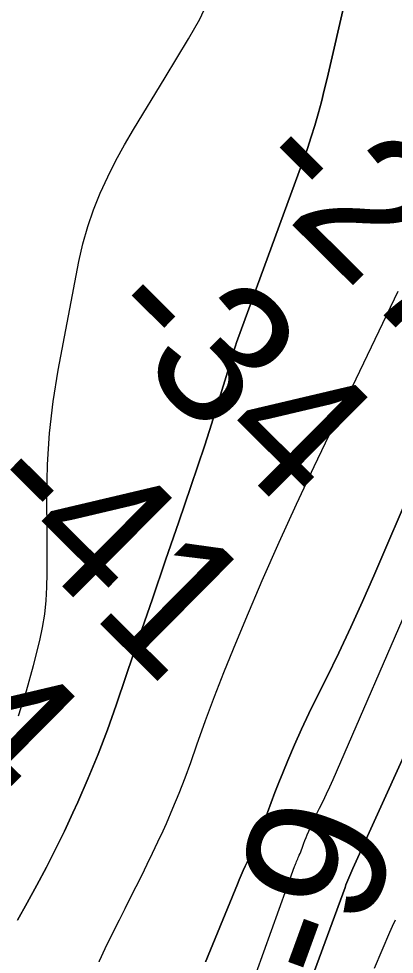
# Model space of a CAD drawing. Extents: x 3271442 to 3309282, y 752266 to 777610.
# Drawn here: x 3293198.2 to 3293377.7, y 768491.1 to 768938 of the extents above; entities that cross this region are included whole.
import ezdxf

# ---------------------------------------------------------------- set-up
doc = ezdxf.new("R2010")
doc.units = 0
for name, color, linetype in [('V-RIVR-EDGE', 7, 'Continuous'), ('V-RIVR-RANG', 7, 'Continuous'), ('V-TOPO-DPTH', 7, 'Continuous'), ('V-TOPO-MAJR', 7, 'Continuous'), ('V-TOPO-MINR', 7, 'Continuous')]:
    doc.layers.add(name, color=color, linetype=linetype)

msp = doc.modelspace()

# ---------------------------------------------------------------- linework, layer by layer
at = {"layer": 'V-RIVR-EDGE'}
msp.add_spline([(3293265.89, 767851.21), (3293271.32, 767860.47), (3293272.91, 767864.57), (3293271.65, 767867.42), (3293271.66, 767869), (3293274.19, 767871.52), (3293279.26, 767876.87), (3293281.48, 767883.19), (3293283.4, 767892.34), (3293284.06, 767903.39), (3293284.39, 767909.39), (3293286.92, 767911.6), (3293290.73, 767916.01), (3293290.74, 767920.43), (3293291.71, 767931.49), (3293293.95, 767941.9), (3293295.26, 767960.22), (3293296.87, 767973.48), (3293297.2, 767978.22), (3293297.52, 767981.37), (3293297.54, 767988.64), (3293297.56, 767996.85), (3293296.95, 768004.75), (3293300.46, 768019.9), (3293302.67, 768020.53), (3293303.94, 768023.37), (3293305.55, 768035.05), (3293305.56, 768039.47), (3293305.88, 768042.31), (3293307.79, 768047.05), (3293309.69, 768050.83), (3293309.7, 768053.36), (3293310.34, 768058.41), (3293309.73, 768065.68), (3293310.68, 768066.31), (3293311.95, 768067.88), (3293314.81, 768076.09), (3293316.09, 768081.14), (3293316.41, 768086.19), (3293315.48, 768090.3), (3293315.49, 768094.72), (3293317.4, 768102.93), (3293323.76, 768119.02), (3293323.77, 768124.39), (3293324.11, 768131.97), (3293325.7, 768137.65), (3293327.61, 768144.59), (3293330.47, 768148.38), (3293332.05, 768150.27), (3293333.64, 768153.74), (3293334.92, 768161.95), (3293337.15, 768170.15), (3293339.07, 768178.04), (3293341.29, 768182.15), (3293344.14, 768187.19), (3293344.15, 768189.09), (3293344.16, 768193.19), (3293344.49, 768198.25), (3293346.4, 768205.19), (3293349.58, 768213.39), (3293355.61, 768226.64), (3293363.86, 768242.42), (3293369.57, 768251.25), (3293371.48, 768258.51), (3293372.78, 768273.03), (3293376.3, 768291.66), (3293378.88, 768313.44), (3293382.71, 768329.86), (3293389.73, 768356.69), (3293406.62, 768418.87), (3293422.87, 768476.63), (3293435.3, 768519.24), (3293444.21, 768549.22), (3293449, 768568.16), (3293453.16, 768591.52), (3293458.61, 768624.99), (3293462.15, 768648.35), (3293468.53, 768675.5), (3293475.54, 768698.86), (3293483.16, 768717.79), (3293492.05, 768733.87), (3293498.4, 768749.65), (3293508.54, 768761.63), (3293518.36, 768772.34), (3293531.97, 768786.52), (3293543.06, 768798.18), (3293553.82, 768807.95), (3293558.26, 768815.83), (3293560.17, 768820.88), (3293560.18, 768826.56), (3293559.28, 768845.52), (3293555.24, 768870.16), (3293553.36, 768876.17), (3293551.81, 768887.23), (3293550.57, 768899.55), (3293550.9, 768902.39), (3293553.43, 768904.28), (3293558.17, 768905.85), (3293569.54, 768905.82), (3293574.91, 768907.7), (3293581.87, 768911.16), (3293585.99, 768915.89), (3293587.89, 768919.35), (3293594.54, 768926.6), (3293600.25, 768934.8), (3293601.21, 768940.17), (3293600.92, 768949.01), (3293599.98, 768953.75), (3293598.1, 768958.18), (3293595.26, 768960.4), (3293592.74, 768962.93), (3293592.43, 768966.72), (3293595.28, 768970.82), (3293595.61, 768973.35), (3293595.62, 768977.14), (3293600.06, 768987.55), (3293601.33, 768990.7), (3293601.35, 768997.65), (3293601.36, 769003.02), (3293600.75, 769009.66), (3293599.81, 769014.4), (3293593.83, 769020.1), (3293587.21, 769027.38), (3293585.01, 769033.07), (3293583.14, 769042.23), (3293582.86, 769055.5), (3293583.83, 769063.08), (3293586.68, 769069.39), (3293593.01, 769074.11), (3293599.65, 769075.04), (3293608.17, 769073.44), (3293615.75, 769072.47), (3293625.85, 769070.87), (3293638.79, 769065.47), (3293642.25, 769061.67), (3293648.25, 769058.49), (3293651.09, 769058.17), (3293655.2, 769058.48), (3293658.36, 769061), (3293660.9, 769064.15), (3293661.54, 769068.25), (3293660.6, 769074.26), (3293656.52, 769082.16), (3293652.75, 769090.07), (3293647.4, 769098.61), (3293646.14, 769102.09), (3293645.52, 769105.88), (3293645.85, 769110.62), (3293647.12, 769112.82), (3293648.69, 769111.56), (3293651.22, 769110.92), (3293653.43, 769110.91), (3293655.01, 769112.49), (3293655.34, 769116.28), (3293655.35, 769121.96), (3293655.69, 769130.49), (3293654.76, 769136.18), (3293652.24, 769139.03), (3293647.51, 769144.09), (3293636.48, 769153.28), (3293630.18, 769158.66), (3293623.25, 769166.89), (3293621.36, 769171.32), (3293622.96, 769177.32), (3293626.44, 769180.78), (3293635.6, 769182.34), (3293645.71, 769181.37), (3293660.24, 769181.01), (3293669.4, 769181.31), (3293678.56, 769183.49), (3293683.62, 769187.27), (3293685.84, 769190.74), (3293685.85, 769192.95), (3293684.59, 769196.11), (3293678.91, 769198.02), (3293674.5, 769201.51), (3293673.56, 769204.35), (3293674.2, 769207.51), (3293675.79, 769211.3), (3293675.8, 769215.09), (3293675.49, 769218.56), (3293675.18, 769222.35), (3293669.84, 769233.74), (3293665.44, 769240.06), (3293664.19, 769245.44), (3293664.52, 769251.12), (3293662.33, 769259.65), (3293658.87, 769268.19), (3293652.88, 769273.26), (3293649.42, 769278.64), (3293649.12, 769282.74), (3293650.09, 769291.27), (3293653.89, 769298.52), (3293659.6, 769307.35), (3293664.03, 769310.82), (3293673.83, 769312.37), (3293693.74, 769317.06), (3293707.32, 769318.92), (3293712.69, 769318.91), (3293721.86, 769322.99), (3293727.56, 769328.98), (3293730.73, 769333.08), (3293731.06, 769338.13), (3293732.02, 769343.18), (3293733.3, 769351.07), (3293736.82, 769368.12), (3293737.79, 769377.59), (3293736.54, 769384.86), (3293736.24, 769388.65), (3293734.67, 769391.82), (3293730.26, 769396.25), (3293713.22, 769405.45), (3293708.5, 769410.83), (3293706, 769422.21), (3293706.02, 769432), (3293706.99, 769438.63), (3293709.21, 769443.99), (3293712.38, 769447.78), (3293719.96, 769449.34), (3293727.23, 769452.16), (3293737.04, 769457.19), (3293743.37, 769462.23), (3293747.49, 769469.8), (3293750.35, 769476.11), (3293751.32, 769485.27), (3293750.39, 769491.27), (3293748.5, 769495.06), (3293747.26, 769501.38), (3293746.96, 769508.65), (3293748.56, 769519.38), (3293754.62, 769542.43), (3293759.07, 769554.73), (3293762.88, 769562.62), (3293768.58, 769568.29), (3293775.22, 769571.43), (3293781.23, 769572.68), (3293791.34, 769574.87), (3293800.51, 769578.32), (3293802.4, 769576.73), (3293805.55, 769575.15), (3293809.03, 769574.82), (3293813.45, 769574.18), (3293816.29, 769575.44), (3293818.2, 769580.8), (3293820.75, 769589.64), (3293820.77, 769597.22), (3293821.41, 769601.32), (3293823.64, 769607), (3293828.4, 769617.1)], degree=3, dxfattribs=at)
at = {"layer": 'V-TOPO-DPTH'}
for p, q in [((3293357.98, 768963.38), (3293345.63, 768909.46)), ((3293357.98, 768963.38), (3293345.63, 768909.46)), ((3293345.63, 768909.46), (3293344.28, 768903.82)), ((3293345.63, 768909.46), (3293344.28, 768903.82)), ((3293344.28, 768903.82), (3293342.85, 768898.2)), ((3293344.28, 768903.82), (3293342.85, 768898.2)), ((3293342.85, 768898.2), (3293341.31, 768892.61)), ((3293342.85, 768898.2), (3293341.31, 768892.61)), ((3293341.31, 768892.61), (3293339.69, 768887.05)), ((3293341.31, 768892.61), (3293339.69, 768887.05)), ((3293339.69, 768887.05), (3293337.96, 768881.51)), ((3293339.69, 768887.05), (3293337.96, 768881.51)), ((3293337.96, 768881.51), (3293336.17, 768876)), ((3293337.96, 768881.51), (3293336.17, 768876)), ((3293336.17, 768876), (3293334.28, 768870.51)), ((3293336.17, 768876), (3293334.28, 768870.51)), ((3293334.28, 768870.51), (3293332.33, 768865.05)), ((3293334.28, 768870.51), (3293332.33, 768865.05)), ((3293332.33, 768865.05), (3293302.3, 768783.29)), ((3293332.33, 768865.05), (3293302.3, 768783.29)), ((3293301.77, 768781.8), (3293301.27, 768780.3)), ((3293301.77, 768781.8), (3293301.27, 768780.3)), ((3293302.3, 768783.29), (3293301.77, 768781.8)), ((3293302.3, 768783.29), (3293301.77, 768781.8)), ((3293300.36, 768777.27), (3293299.94, 768775.75)), ((3293300.36, 768777.27), (3293299.94, 768775.75)), ((3293300.81, 768778.79), (3293300.36, 768777.27)), ((3293300.81, 768778.79), (3293300.36, 768777.27)), ((3293301.27, 768780.3), (3293300.81, 768778.79)), ((3293301.27, 768780.3), (3293300.81, 768778.79)), ((3293299.05, 768772.71), (3293298.6, 768771.2)), ((3293299.05, 768772.71), (3293298.6, 768771.2)), ((3293299.5, 768774.23), (3293299.05, 768772.71)), ((3293299.5, 768774.23), (3293299.05, 768772.71)), ((3293299.94, 768775.75), (3293299.5, 768774.23)), ((3293299.94, 768775.75), (3293299.5, 768774.23)), ((3293298.6, 768771.2), (3293293.45, 768754.24)), ((3293298.6, 768771.2), (3293293.45, 768754.24)), ((3293293.45, 768754.24), (3293290.35, 768744.26)), ((3293293.45, 768754.24), (3293290.35, 768744.26)), ((3293290.35, 768744.26), (3293287.19, 768734.31)), ((3293290.35, 768744.26), (3293287.19, 768734.31)), ((3293287.19, 768734.31), (3293283.9, 768724.4)), ((3293287.19, 768734.31), (3293283.9, 768724.4)), ((3293283.9, 768724.4), (3293280.55, 768714.51)), ((3293283.9, 768724.4), (3293280.55, 768714.51)), ((3293280.55, 768714.51), (3293274.7, 768697.61)), ((3293280.55, 768714.51), (3293274.7, 768697.61)), ((3293274.7, 768697.61), (3293268.38, 768679.28)), ((3293274.7, 768697.61), (3293268.38, 768679.28)), ((3293268.38, 768679.28), (3293262.08, 768660.94)), ((3293268.38, 768679.28), (3293262.08, 768660.94)), ((3293262.08, 768660.94), (3293255.82, 768642.6)), ((3293262.08, 768660.94), (3293255.82, 768642.6)), ((3293255.82, 768642.6), (3293249.58, 768624.24)), ((3293255.82, 768642.6), (3293249.58, 768624.24)), ((3293249.58, 768624.24), (3293244.78, 768610.07)), ((3293249.58, 768624.24), (3293244.78, 768610.07)), ((3293244.78, 768610.07), (3293240.6, 768598.35)), ((3293244.78, 768610.07), (3293240.6, 768598.35)), ((3293240.6, 768598.35), (3293236.19, 768586.71)), ((3293240.6, 768598.35), (3293236.19, 768586.71)), ((3293236.19, 768586.71), (3293231.43, 768575.21)), ((3293236.19, 768586.71), (3293231.43, 768575.21)), ((3293231.43, 768575.21), (3293226.44, 768563.81)), ((3293231.43, 768575.21), (3293226.44, 768563.81)), ((3293226.44, 768563.81), (3293224.11, 768558.7)), ((3293226.44, 768563.81), (3293224.11, 768558.7)), ((3293224.11, 768558.7), (3293220.02, 768549.96)), ((3293224.11, 768558.7), (3293220.02, 768549.96)), ((3293220.02, 768549.96), (3293215.82, 768541.28)), ((3293220.02, 768549.96), (3293215.82, 768541.28)), ((3293215.82, 768541.28), (3293211.44, 768532.69)), ((3293215.82, 768541.28), (3293211.44, 768532.69)), ((3293211.44, 768532.69), (3293206.95, 768524.15)), ((3293211.44, 768532.69), (3293206.95, 768524.15)), ((3293206.95, 768524.15), (3293202.3, 768515.69)), ((3293206.95, 768524.15), (3293202.3, 768515.69)), ((3293202.3, 768515.69), (3293197.57, 768507.29)), ((3293202.3, 768515.69), (3293197.57, 768507.29))]:
    msp.add_line(p, q, dxfattribs=at)
for points in [[(3293240.29, 768495.66), (3293246.37, 768507.6), (3293249.04, 768512.88), (3293251.71, 768518.17), (3293254.37, 768523.46), (3293257.01, 768528.75), (3293259.62, 768534.06), (3293262.2, 768539.39), (3293264.72, 768544.74), (3293267.2, 768550.12), (3293268.8, 768553.62), (3293271.95, 768560.8), (3293274.97, 768568.03), (3293277.79, 768575.34), (3293280.47, 768582.71), (3293283.4, 768591.11), (3293287.55, 768602.68), (3293291.83, 768614.2), (3293296.31, 768625.65), (3293300.92, 768637.04), (3293306.81, 768651.22), (3293314.62, 768669.6), (3293322.62, 768687.9), (3293330.92, 768706.06), (3293339.41, 768724.13), (3293379.57, 768807.89)], [(3293240.29, 768495.66), (3293246.37, 768507.6), (3293249.04, 768512.88), (3293251.71, 768518.17), (3293254.37, 768523.46), (3293257.01, 768528.75), (3293259.62, 768534.06), (3293262.2, 768539.39), (3293264.72, 768544.74), (3293267.2, 768550.12), (3293268.8, 768553.62), (3293271.95, 768560.8), (3293274.97, 768568.03), (3293277.79, 768575.34), (3293280.47, 768582.71), (3293283.4, 768591.11), (3293287.55, 768602.68), (3293291.83, 768614.2), (3293296.31, 768625.65), (3293300.92, 768637.04), (3293306.81, 768651.22), (3293314.62, 768669.6), (3293322.62, 768687.9), (3293330.92, 768706.06), (3293339.41, 768724.13), (3293379.57, 768807.89)], [(3293387.17, 768716.75), (3293368, 768671.92), (3293362.58, 768659.55), (3293357.01, 768647.26), (3293351.2, 768635.06), (3293345.25, 768622.94), (3293340.5, 768613.5), (3293336.89, 768606.12), (3293333.39, 768598.68), (3293330.04, 768591.18), (3293326.81, 768583.62), (3293324.38, 768577.78), (3293322.48, 768573.09), (3293320.64, 768568.38), (3293318.87, 768563.63), (3293317.17, 768558.87), (3293315.96, 768555.41), (3293314.85, 768552.37), (3293313.69, 768549.36), (3293312.45, 768546.39), (3293311.15, 768543.43), (3293310.44, 768541.87), (3293309.46, 768539.71), (3293308.47, 768537.55), (3293307.49, 768535.39), (3293306.5, 768533.23), (3293305.53, 768531.07), (3293304.58, 768528.89), (3293303.65, 768526.71), (3293302.73, 768524.52), (3293286.28, 768484.29)], [(3293387.17, 768716.75), (3293368, 768671.92), (3293362.58, 768659.55), (3293357.01, 768647.26), (3293351.2, 768635.06), (3293345.25, 768622.94), (3293340.5, 768613.5), (3293336.89, 768606.12), (3293333.39, 768598.68), (3293330.04, 768591.18), (3293326.81, 768583.62), (3293324.38, 768577.78), (3293322.48, 768573.09), (3293320.64, 768568.38), (3293318.87, 768563.63), (3293317.17, 768558.87), (3293315.96, 768555.41), (3293314.85, 768552.37), (3293313.69, 768549.36), (3293312.45, 768546.39), (3293311.15, 768543.43), (3293310.44, 768541.87), (3293309.46, 768539.71), (3293308.47, 768537.55), (3293307.49, 768535.39), (3293306.5, 768533.23), (3293305.53, 768531.07), (3293304.58, 768528.89), (3293303.65, 768526.71), (3293302.73, 768524.52), (3293286.28, 768484.29)], [(3293339.55, 768483.11), (3293354.19, 768523.03), (3293354.62, 768524.18), (3293355.07, 768525.32), (3293355.52, 768526.46), (3293355.99, 768527.59), (3293356.47, 768528.72), (3293356.96, 768529.85), (3293357.46, 768530.97), (3293357.96, 768532.09), (3293406.62, 768639.34)], [(3293406.62, 768639.34), (3293357.96, 768532.09), (3293357.46, 768530.97), (3293356.96, 768529.85), (3293356.47, 768528.72), (3293355.99, 768527.59), (3293355.52, 768526.46), (3293355.07, 768525.32), (3293354.62, 768524.18), (3293354.19, 768523.03), (3293339.55, 768483.11)], [(3293211.69, 768433.01), (3293240.29, 768495.66)], [(3293211.69, 768433.01), (3293240.29, 768495.66)]]:
    msp.add_lwpolyline(points, dxfattribs=at)
at = {"layer": 'V-TOPO-MAJR'}
for p, q in [((3293284.75, 768937.75), (3293340.12, 769058.02)), ((3293279.33, 768928.44), (3293284.75, 768937.75)), ((3293273.83, 768919.19), (3293279.33, 768928.44)), ((3293268.26, 768909.97), (3293273.83, 768919.19)), ((3293253.12, 768885.14), (3293268.26, 768909.97)), ((3293248.78, 768877.71), (3293253.12, 768885.14)), ((3293244.65, 768870.18), (3293248.78, 768877.71)), ((3293240.82, 768862.49), (3293244.65, 768870.18)), ((3293237.19, 768854.69), (3293240.82, 768862.49)), ((3293233.99, 768846.73), (3293237.19, 768854.69)), ((3293231.17, 768838.65), (3293233.99, 768846.73)), ((3293228.9, 768830.39), (3293231.17, 768838.65)), ((3293227, 768822.02), (3293228.9, 768830.39)), ((3293217.06, 768770.05), (3293227, 768822.02)), ((3293214.66, 768755.08), (3293217.06, 768770.05)), ((3293212.86, 768740.07), (3293214.66, 768755.08)), ((3293211.96, 768724.97), (3293212.86, 768740.07)), ((3293211.66, 768709.81), (3293211.96, 768724.97)), ((3293211.85, 768692.4), (3293211.66, 768709.81)), ((3293211.88, 768685.91), (3293211.85, 768692.4)), ((3293211.87, 768679.43), (3293211.88, 768685.91)), ((3293211.79, 768672.94), (3293211.87, 768679.43)), ((3293211.67, 768666.46), (3293211.79, 768672.94)), ((3293211.3, 768660), (3293211.67, 768666.46)), ((3293210.66, 768653.58), (3293211.3, 768660)), ((3293209.6, 768647.22), (3293210.66, 768653.58)), ((3293208.26, 768640.89), (3293209.6, 768647.22)), ((3293205.34, 768629.02), (3293208.26, 768640.89)), ((3293201.97, 768616.91), (3293205.34, 768629.02)), ((3293198.11, 768604.98), (3293201.97, 768616.91))]:
    msp.add_line(p, q, dxfattribs=at)
at = {"layer": 'V-TOPO-MINR'}
for p, q in [((3293345.63, 768909.46), (3293357.98, 768963.38)), ((3293344.28, 768903.82), (3293345.63, 768909.46)), ((3293342.85, 768898.2), (3293344.28, 768903.82)), ((3293341.31, 768892.61), (3293342.85, 768898.2)), ((3293339.69, 768887.05), (3293341.31, 768892.61)), ((3293337.96, 768881.51), (3293339.69, 768887.05)), ((3293336.17, 768876), (3293337.96, 768881.51)), ((3293334.28, 768870.51), (3293336.17, 768876)), ((3293332.33, 768865.05), (3293334.28, 768870.51)), ((3293302.3, 768783.29), (3293332.33, 768865.05)), ((3293301.27, 768780.3), (3293301.77, 768781.8)), ((3293301.77, 768781.8), (3293302.3, 768783.29)), ((3293299.94, 768775.75), (3293300.36, 768777.27)), ((3293300.36, 768777.27), (3293300.81, 768778.79)), ((3293300.81, 768778.79), (3293301.27, 768780.3)), ((3293298.6, 768771.2), (3293299.05, 768772.71)), ((3293299.05, 768772.71), (3293299.5, 768774.23)), ((3293299.5, 768774.23), (3293299.94, 768775.75)), ((3293293.45, 768754.24), (3293298.6, 768771.2)), ((3293290.35, 768744.26), (3293293.45, 768754.24)), ((3293287.19, 768734.31), (3293290.35, 768744.26)), ((3293283.9, 768724.4), (3293287.19, 768734.31)), ((3293280.55, 768714.51), (3293283.9, 768724.4)), ((3293274.7, 768697.61), (3293280.55, 768714.51)), ((3293268.38, 768679.28), (3293274.7, 768697.61)), ((3293262.08, 768660.94), (3293268.38, 768679.28)), ((3293255.82, 768642.6), (3293262.08, 768660.94)), ((3293249.58, 768624.24), (3293255.82, 768642.6)), ((3293244.78, 768610.07), (3293249.58, 768624.24)), ((3293240.6, 768598.35), (3293244.78, 768610.07)), ((3293236.19, 768586.71), (3293240.6, 768598.35)), ((3293231.43, 768575.21), (3293236.19, 768586.71)), ((3293226.44, 768563.81), (3293231.43, 768575.21)), ((3293224.11, 768558.7), (3293226.44, 768563.81)), ((3293220.02, 768549.96), (3293224.11, 768558.7)), ((3293215.82, 768541.28), (3293220.02, 768549.96)), ((3293211.44, 768532.69), (3293215.82, 768541.28)), ((3293206.95, 768524.15), (3293211.44, 768532.69)), ((3293202.3, 768515.69), (3293206.95, 768524.15)), ((3293197.57, 768507.29), (3293202.3, 768515.69))]:
    msp.add_line(p, q, dxfattribs=at)
for points in [[(3293240.29, 768495.66), (3293246.37, 768507.6), (3293249.04, 768512.88), (3293251.71, 768518.17), (3293254.37, 768523.46), (3293257.01, 768528.75), (3293259.62, 768534.06), (3293262.2, 768539.39), (3293264.72, 768544.74), (3293267.2, 768550.12), (3293268.8, 768553.62), (3293271.95, 768560.8), (3293274.97, 768568.03), (3293277.79, 768575.34), (3293280.47, 768582.71), (3293283.4, 768591.11), (3293287.55, 768602.68), (3293291.83, 768614.2), (3293296.31, 768625.65), (3293300.92, 768637.04), (3293306.81, 768651.22), (3293314.62, 768669.6), (3293322.62, 768687.9), (3293330.92, 768706.06), (3293339.41, 768724.13), (3293379.57, 768807.89)], [(3293286.28, 768484.29), (3293302.73, 768524.52), (3293303.65, 768526.71), (3293304.58, 768528.89), (3293305.53, 768531.07), (3293306.5, 768533.23), (3293307.49, 768535.39), (3293308.47, 768537.55), (3293309.46, 768539.71), (3293310.44, 768541.87), (3293311.15, 768543.43), (3293312.45, 768546.39), (3293313.69, 768549.36), (3293314.85, 768552.37), (3293315.96, 768555.41), (3293317.17, 768558.87), (3293318.87, 768563.63), (3293320.64, 768568.38), (3293322.48, 768573.09), (3293324.38, 768577.78), (3293326.81, 768583.62), (3293330.04, 768591.18), (3293333.39, 768598.68), (3293336.89, 768606.12), (3293340.5, 768613.5), (3293345.25, 768622.94), (3293351.2, 768635.06), (3293357.01, 768647.26), (3293362.58, 768659.55), (3293368, 768671.92), (3293387.17, 768716.75)], [(3293311.75, 768482.03), (3293330.04, 768532.94), (3293330.28, 768533.57), (3293330.52, 768534.19), (3293330.77, 768534.81), (3293331.03, 768535.43), (3293331.3, 768536.04), (3293331.57, 768536.66), (3293331.85, 768537.27), (3293332.12, 768537.88), (3293332.33, 768538.34), (3293332.7, 768539.18), (3293333.06, 768540.03), (3293333.39, 768540.89), (3293333.7, 768541.76), (3293334.05, 768542.75), (3293334.54, 768544.11), (3293335.04, 768545.46), (3293335.57, 768546.81), (3293336.11, 768548.15), (3293336.8, 768549.82), (3293337.73, 768551.98), (3293338.69, 768554.12), (3293339.7, 768556.24), (3293340.74, 768558.35), (3293342.05, 768560.89), (3293343.74, 768564.28), (3293345.38, 768567.68), (3293346.96, 768571.11), (3293348.5, 768574.56), (3293387.19, 768663.68)], [(3293339.55, 768483.11), (3293354.19, 768523.03), (3293354.62, 768524.18), (3293355.07, 768525.32), (3293355.52, 768526.46), (3293355.99, 768527.59), (3293356.47, 768528.72), (3293356.96, 768529.85), (3293357.46, 768530.97), (3293357.96, 768532.09), (3293406.62, 768639.34)], [(3293368.27, 768484.39), (3293375.61, 768501.58), (3293376.9, 768504.54), (3293378.24, 768507.49)], [(3293211.69, 768433.01), (3293240.29, 768495.66)]]:
    msp.add_lwpolyline(points, dxfattribs=at)

# ---------------------------------------------------------------- texts
at = {"layer": 'V-RIVR-RANG'}
for s, rotation, p in [('-27', 315.2556, (3293304.58, 768863.59)), ('-34', 315.2556, (3293233.87, 768792.87)), ('-41', 315.2556, (3293175.72, 768709.71)), ('-54', 315.2556, (3293093.97, 768649.94)), ('-9', 69.9895, (3293353.56, 768473.54))]:
    msp.add_text(s, height=67, rotation=rotation, dxfattribs=at).set_placement(p)

doc.saveas('drawing.dxf')
